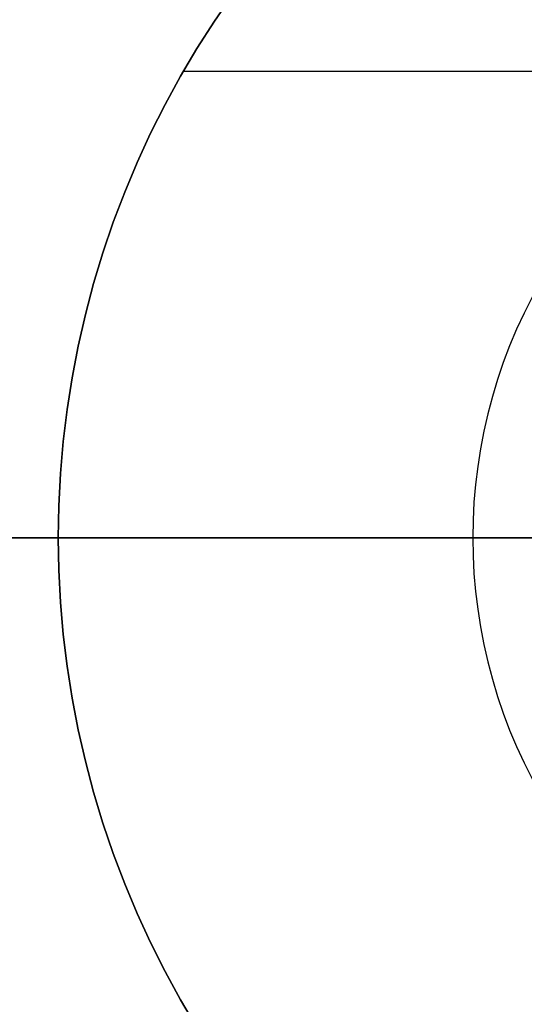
# Model space of a CAD drawing. Header units: millimetres. Extents: x 7986 to 9191, y -11326 to -10283.
# Tile 294 of 312: x 8676.28 to 8678.71, y -10668.06 to -10663.31. Entities that reach past the tile are written whole.
import ezdxf

# ---------------------------------------------------------------- set-up
doc = ezdxf.new("R2010")
doc.units = ezdxf.units.MM
doc.layers.add('BLANCO METALICO', color=7, linetype='Continuous', true_color=0xededed)

msp = doc.modelspace()

# ---------------------------------------------------------------- linework, layer by layer
at = {"layer": 'BLANCO METALICO'}
for p, q in [((8677.304, -10663.1914, 146.5815), (8677.2157, -10663.3192, 146.5815)), ((8677.2157, -10663.3192, 156.5815), (8677.304, -10663.1914, 156.5815)), ((8677.2157, -10663.3192, 151.5815), (8677.304, -10663.1914, 151.5815)), ((8677.2157, -10663.3192, 146.5815), (8677.1319, -10663.4501, 146.5815)), ((8677.1319, -10663.4501, 156.5815), (8677.2157, -10663.3192, 156.5815)), ((8677.1319, -10663.4501, 151.5815), (8677.2157, -10663.3192, 151.5815)), ((8677.1319, -10663.4501, 146.5815), (8677.0527, -10663.5837, 146.5815)), ((8677.0527, -10663.5837, 156.5815), (8677.1319, -10663.4501, 156.5815)), ((8677.0527, -10663.5837, 151.5815), (8677.1319, -10663.4501, 151.5815)), ((8679.873, -10663.5612, 146.5815), (8677.0656, -10663.5612, 146.5815)), ((8677.0527, -10663.5837, 146.5815), (8676.9782, -10663.72, 146.5815)), ((8676.9782, -10663.72, 156.5815), (8677.0527, -10663.5837, 156.5815)), ((8676.9782, -10663.72, 151.5815), (8677.0527, -10663.5837, 151.5815)), ((8676.9782, -10663.72, 146.5815), (8676.9084, -10663.8588, 146.5815)), ((8676.9084, -10663.8588, 156.5815), (8676.9782, -10663.72, 156.5815)), ((8676.9084, -10663.8588, 151.5815), (8676.9782, -10663.72, 151.5815)), ((8676.9084, -10663.8588, 146.5815), (8676.8434, -10663.9999, 146.5815)), ((8676.8434, -10663.9999, 156.5815), (8676.9084, -10663.8588, 156.5815)), ((8676.8434, -10663.9999, 151.5815), (8676.9084, -10663.8588, 151.5815)), ((8676.8434, -10663.9999, 146.5815), (8676.7833, -10664.1431, 146.5815)), ((8676.7833, -10664.1431, 156.5815), (8676.8434, -10663.9999, 156.5815)), ((8676.7833, -10664.1431, 151.5815), (8676.8434, -10663.9999, 151.5815)), ((8676.7833, -10664.1431, 146.5815), (8676.7282, -10664.2884, 146.5815)), ((8676.7282, -10664.2884, 156.5815), (8676.7833, -10664.1431, 156.5815)), ((8676.7282, -10664.2884, 151.5815), (8676.7833, -10664.1431, 151.5815)), ((8676.7282, -10664.2884, 146.5815), (8676.6782, -10664.4354, 146.5815)), ((8676.6782, -10664.4354, 156.5815), (8676.7282, -10664.2884, 156.5815)), ((8676.6782, -10664.4354, 151.5815), (8676.7282, -10664.2884, 151.5815)), ((8676.6782, -10664.4354, 146.5815), (8676.6333, -10664.5841, 146.5815)), ((8676.6333, -10664.5841, 156.5815), (8676.6782, -10664.4354, 156.5815)), ((8676.6333, -10664.5841, 151.5815), (8676.6782, -10664.4354, 151.5815)), ((8676.6333, -10664.5841, 146.5815), (8676.5935, -10664.7343, 146.5815)), ((8676.5935, -10664.7343, 156.5815), (8676.6333, -10664.5841, 156.5815)), ((8676.5935, -10664.7343, 151.5815), (8676.6333, -10664.5841, 151.5815)), ((8678.7491, -10664.6494, 146.5815), (8678.7103, -10664.7265, 146.5815)), ((8676.5935, -10664.7343, 146.5815), (8676.5589, -10664.8858, 146.5815)), ((8676.5589, -10664.8858, 156.5815), (8676.5935, -10664.7343, 156.5815)), ((8676.5589, -10664.8858, 151.5815), (8676.5935, -10664.7343, 151.5815)), ((8678.7103, -10664.7265, 146.5815), (8678.6742, -10664.8049, 146.5815)), ((8678.6742, -10664.8049, 146.5815), (8678.6408, -10664.8845, 146.5815)), ((8676.5589, -10664.8858, 146.5815), (8676.5296, -10665.0383, 146.5815)), ((8676.5296, -10665.0383, 156.5815), (8676.5589, -10664.8858, 156.5815)), ((8676.5296, -10665.0383, 151.5815), (8676.5589, -10664.8858, 151.5815)), ((8678.6408, -10664.8845, 146.5815), (8678.6102, -10664.9652, 146.5815)), ((8678.6102, -10664.9652, 146.5815), (8678.5824, -10665.0469, 146.5815)), ((8676.5296, -10665.0383, 146.5815), (8676.5056, -10665.1918, 146.5815)), ((8676.5056, -10665.1918, 156.5815), (8676.5296, -10665.0383, 156.5815)), ((8676.5056, -10665.1918, 151.5815), (8676.5296, -10665.0383, 151.5815)), ((8678.5824, -10665.0469, 146.5815), (8678.5575, -10665.1295, 146.5815)), ((8678.5575, -10665.1295, 146.5815), (8678.5354, -10665.2129, 146.5815)), ((8676.5056, -10665.1918, 146.5815), (8676.4868, -10665.346, 146.5815)), ((8676.4868, -10665.346, 156.5815), (8676.5056, -10665.1918, 156.5815)), ((8676.4868, -10665.346, 151.5815), (8676.5056, -10665.1918, 151.5815)), ((8678.5354, -10665.2129, 146.5815), (8678.5162, -10665.2971, 146.5815)), ((8678.5162, -10665.2971, 146.5815), (8678.4999, -10665.3818, 146.5815)), ((8676.4868, -10665.346, 146.5815), (8676.4734, -10665.5008, 146.5815)), ((8676.4734, -10665.5008, 156.5815), (8676.4868, -10665.346, 156.5815)), ((8676.4734, -10665.5008, 151.5815), (8676.4868, -10665.346, 151.5815)), ((8678.4999, -10665.3818, 146.5815), (8678.4865, -10665.4671, 146.5815)), ((8678.4865, -10665.4671, 146.5815), (8678.4761, -10665.5528, 146.5815)), ((8676.4734, -10665.5008, 146.5815), (8676.4654, -10665.6559, 146.5815)), ((8676.4654, -10665.6559, 156.5815), (8676.4734, -10665.5008, 156.5815)), ((8676.4654, -10665.6559, 151.5815), (8676.4734, -10665.5008, 151.5815)), ((8678.4761, -10665.5528, 146.5815), (8678.4687, -10665.6387, 146.5815)), ((8676.4654, -10665.6559, 146.5815), (8676.4627, -10665.8112, 146.5815)), ((8676.4627, -10665.8112, 156.5815), (8676.4654, -10665.6559, 156.5815)), ((8676.4627, -10665.8112, 151.5815), (8676.4654, -10665.6559, 151.5815)), ((8678.4687, -10665.6387, 146.5815), (8678.4642, -10665.7249, 146.5815)), ((8678.4642, -10665.7249, 146.5815), (8678.4627, -10665.8112, 146.5815)), ((8613.4627, -10665.8112, 139.9653), (8686.6627, -10665.8112, 139.9653)), ((8686.6627, -10665.8112, 139.1653), (8613.9627, -10665.8112, 139.1653)), ((8678.9627, -10665.8112, 159.5815), (8675.4627, -10665.8112, 159.5815)), ((8675.4627, -10665.8112, 156.5815), (8676.4627, -10665.8112, 156.5815)), ((8676.4654, -10665.9665, 156.5815), (8676.4627, -10665.8112, 156.5815)), ((8676.4627, -10665.8112, 146.5815), (8676.4654, -10665.9665, 146.5815)), ((8676.4627, -10665.8112, 156.5815), (8676.4627, -10665.8112, 146.5815)), ((8676.4627, -10665.8112, 146.5815), (8678.4627, -10665.8112, 146.5815)), ((8676.4627, -10665.8112, 151.5815), (8676.4654, -10665.9665, 151.5815)), ((8678.4627, -10665.8112, 146.5815), (8678.9627, -10665.8112, 147.0815)), ((8678.4627, -10665.8112, 146.5815), (8678.4642, -10665.8975, 146.5815)), ((8678.4642, -10665.8975, 146.5815), (8678.4687, -10665.9837, 146.5815)), ((8676.4734, -10666.1217, 156.5815), (8676.4654, -10665.9665, 156.5815)), ((8676.4654, -10665.9665, 146.5815), (8676.4734, -10666.1217, 146.5815)), ((8676.4654, -10665.9665, 151.5815), (8676.4734, -10666.1217, 151.5815)), ((8678.4687, -10665.9837, 146.5815), (8678.4761, -10666.0697, 146.5815)), ((8678.4761, -10666.0697, 146.5815), (8678.4865, -10666.1554, 146.5815)), ((8676.4868, -10666.2765, 156.5815), (8676.4734, -10666.1217, 156.5815)), ((8676.4734, -10666.1217, 146.5815), (8676.4868, -10666.2765, 146.5815)), ((8676.4734, -10666.1217, 151.5815), (8676.4868, -10666.2765, 151.5815)), ((8678.4865, -10666.1554, 146.5815), (8678.4999, -10666.2406, 146.5815)), ((8676.5056, -10666.4307, 156.5815), (8676.4868, -10666.2765, 156.5815)), ((8676.4868, -10666.2765, 146.5815), (8676.5056, -10666.4307, 146.5815)), ((8676.4868, -10666.2765, 151.5815), (8676.5056, -10666.4307, 151.5815)), ((8678.4999, -10666.2406, 146.5815), (8678.5162, -10666.3254, 146.5815)), ((8678.5162, -10666.3254, 146.5815), (8678.5354, -10666.4095, 146.5815)), ((8678.5354, -10666.4095, 146.5815), (8678.5575, -10666.4929, 146.5815)), ((8676.5296, -10666.5841, 156.5815), (8676.5056, -10666.4307, 156.5815)), ((8676.5056, -10666.4307, 146.5815), (8676.5296, -10666.5841, 146.5815)), ((8676.5056, -10666.4307, 151.5815), (8676.5296, -10666.5841, 151.5815)), ((8678.5575, -10666.4929, 146.5815), (8678.5824, -10666.5756, 146.5815)), ((8676.5589, -10666.7367, 156.5815), (8676.5296, -10666.5841, 156.5815)), ((8676.5296, -10666.5841, 146.5815), (8676.5589, -10666.7367, 146.5815)), ((8676.5296, -10666.5841, 151.5815), (8676.5589, -10666.7367, 151.5815)), ((8678.5824, -10666.5756, 146.5815), (8678.6102, -10666.6573, 146.5815)), ((8678.6102, -10666.6573, 146.5815), (8678.6408, -10666.738, 146.5815)), ((8676.5935, -10666.8881, 156.5815), (8676.5589, -10666.7367, 156.5815)), ((8676.5589, -10666.7367, 146.5815), (8676.5935, -10666.8881, 146.5815)), ((8676.5589, -10666.7367, 151.5815), (8676.5935, -10666.8881, 151.5815)), ((8678.6408, -10666.738, 146.5815), (8678.6742, -10666.8175, 146.5815)), ((8678.6742, -10666.8175, 146.5815), (8678.7103, -10666.8959, 146.5815)), ((8676.6333, -10667.0383, 156.5815), (8676.5935, -10666.8881, 156.5815)), ((8676.5935, -10666.8881, 146.5815), (8676.6333, -10667.0383, 146.5815)), ((8676.5935, -10666.8881, 151.5815), (8676.6333, -10667.0383, 151.5815)), ((8678.7103, -10666.8959, 146.5815), (8678.7491, -10666.973, 146.5815)), ((8676.6782, -10667.187, 156.5815), (8676.6333, -10667.0383, 156.5815)), ((8676.6333, -10667.0383, 146.5815), (8676.6782, -10667.187, 146.5815)), ((8676.6333, -10667.0383, 151.5815), (8676.6782, -10667.187, 151.5815)), ((8676.7282, -10667.3341, 156.5815), (8676.6782, -10667.187, 156.5815)), ((8676.6782, -10667.187, 146.5815), (8676.7282, -10667.3341, 146.5815)), ((8676.6782, -10667.187, 151.5815), (8676.7282, -10667.3341, 151.5815)), ((8676.7833, -10667.4793, 156.5815), (8676.7282, -10667.3341, 156.5815)), ((8676.7282, -10667.3341, 146.5815), (8676.7833, -10667.4793, 146.5815)), ((8676.7282, -10667.3341, 151.5815), (8676.7833, -10667.4793, 151.5815)), ((8676.8434, -10667.6226, 156.5815), (8676.7833, -10667.4793, 156.5815)), ((8676.7833, -10667.4793, 146.5815), (8676.8434, -10667.6226, 146.5815)), ((8676.7833, -10667.4793, 151.5815), (8676.8434, -10667.6226, 151.5815)), ((8676.9084, -10667.7637, 156.5815), (8676.8434, -10667.6226, 156.5815)), ((8676.8434, -10667.6226, 146.5815), (8676.9084, -10667.7637, 146.5815)), ((8676.8434, -10667.6226, 151.5815), (8676.9084, -10667.7637, 151.5815)), ((8676.9782, -10667.9025, 156.5815), (8676.9084, -10667.7637, 156.5815)), ((8676.9084, -10667.7637, 146.5815), (8676.9782, -10667.9025, 146.5815)), ((8676.9084, -10667.7637, 151.5815), (8676.9782, -10667.9025, 151.5815)), ((8677.0527, -10668.0388, 156.5815), (8676.9782, -10667.9025, 156.5815)), ((8676.9782, -10667.9025, 146.5815), (8677.0527, -10668.0388, 146.5815)), ((8676.9782, -10667.9025, 151.5815), (8677.0527, -10668.0388, 151.5815)), ((8677.1319, -10668.1724, 156.5815), (8677.0527, -10668.0388, 156.5815)), ((8677.0527, -10668.0388, 146.5815), (8677.1319, -10668.1724, 146.5815)), ((8677.0527, -10668.0388, 151.5815), (8677.1319, -10668.1724, 151.5815))]:
    msp.add_line(p, q, dxfattribs=at)

doc.saveas('drawing.dxf')
